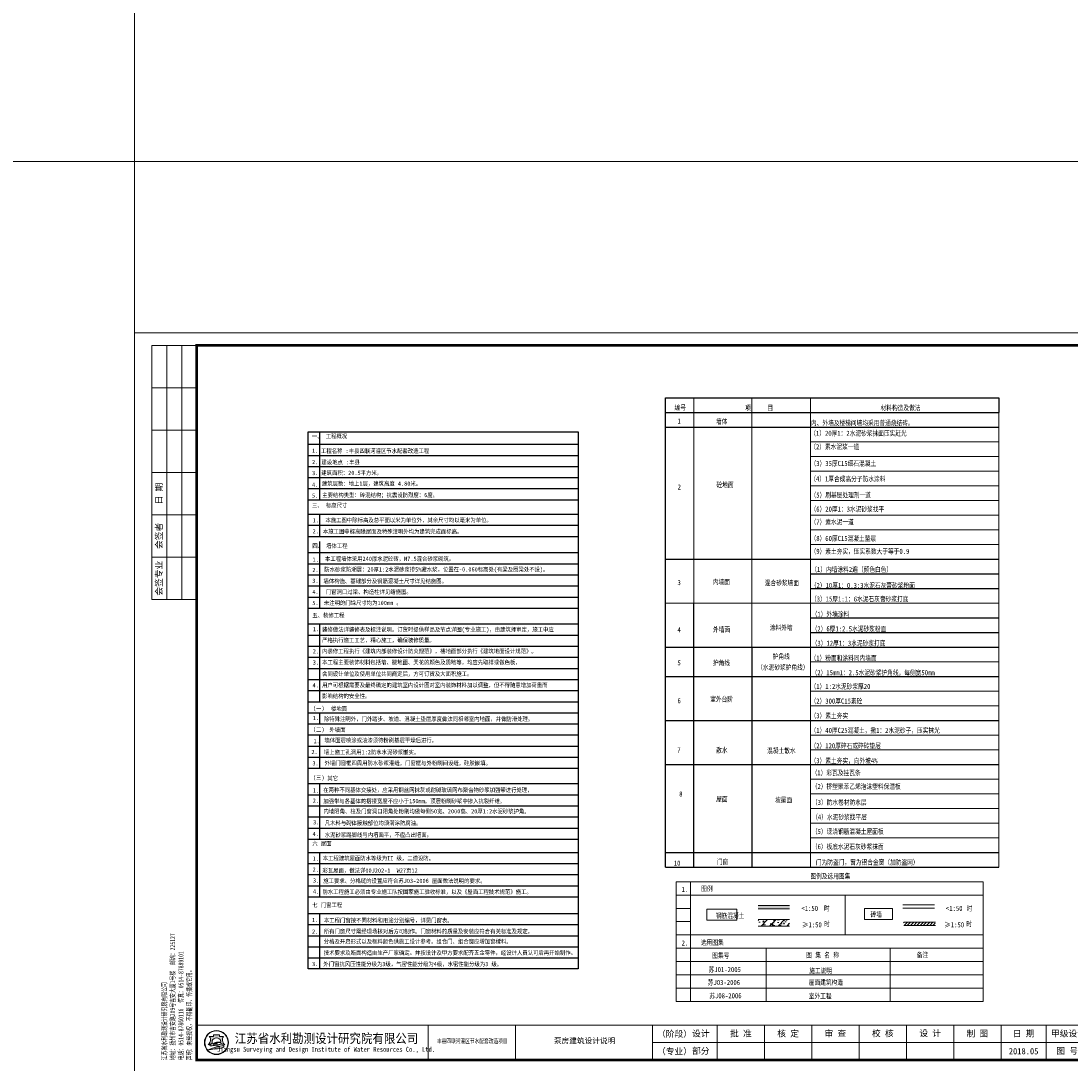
# Model space of a CAD drawing. Extents: x -27255 to 1448651, y 31034 to 8081248.
# Tile 354 of 580: x 582977 to 583441, y 3866860 to 3867321. Entities that reach past the tile are written whole.
import ezdxf
from ezdxf.enums import TextEntityAlignment as Align

# ---------------------------------------------------------------- set-up
doc = ezdxf.new("R2010")
doc.units = 0
doc.layers.get('0').update_dxf_attribs({"linetype": 'CONTINUOUS'})
for name, color, linetype, lineweight in [('0.13文字', 3, 'CONTINUOUS', 13), ('图框', 7, 'CONTINUOUS', 20), ('０．２５ｂ', 7, 'CONTINUOUS', 9)]:
    doc.layers.add(name, color=color, linetype=linetype, lineweight=lineweight)
for name, color, linetype in [('PUB_TEXT', 7, 'CONTINUOUS'), ('QC', 11, 'CONTINUOUS'), ('TEXT', 7, 'CONTINUOUS'), ('WALL', 9, 'CONTINUOUS'), ('粉刷', 4, 'CONTINUOUS')]:
    doc.layers.add(name, color=color, linetype=linetype)
doc.styles.add('-仿宋_GB2312', font='FangSong_GB2312.ttf')
doc.styles.add('LYJFS', font='times.ttf', dxfattribs={"width": 0.7})
doc.styles.add('仿宋', font='FangSong_GB2312.ttf', dxfattribs={"width": 0.7})
doc.styles.add('宋体', font='FangSong_GB2312.ttf')

# ---------------------------------------------------------------- blocks, each defined once
blk = doc.blocks.new('*X468')
at = {"color": 0}
for p, q in [((123392.2261551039, 31114.79121025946), (123421.5919898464, 31144.15704500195)), ((123418.8839777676, 30964.67233762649), (123598.368685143, 31144.15704500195)), ((123595.6606730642, 30964.67233762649), (123775.1453804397, 31144.15704500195)), ((123772.4373683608, 30964.67233762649), (123951.9220757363, 31144.15704500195)), ((123949.2140636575, 30964.67233762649), (124128.6987710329, 31144.15704500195)), ((124125.9907589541, 30964.67233762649), (124305.4754663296, 31144.15704500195)), ((124302.7674542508, 30964.67233762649), (124482.2521616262, 31144.15704500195)), ((124479.5441495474, 30964.67233762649), (124659.0288569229, 31144.15704500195)), ((124656.320844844, 30964.67233762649), (124835.8055522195, 31144.15704500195)), ((124833.0975401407, 30964.67233762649), (125012.5822475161, 31144.15704500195)), ((125009.8742354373, 30964.67233762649), (125136.6731649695, 31091.47126715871))]:
    blk.add_line(p, q, dxfattribs=at)
blk = doc.blocks.new('d4trtg')
h = blk.add_hatch(color=152)
h.dxf.hatch_style = 1
h.paths.add_polyline_path([(654246.3193193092, 3899725.409078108, 1), (654149.4769673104, 3899725.409078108, 1)])
h.paths.add_polyline_path([(654244.689577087, 3899725.409078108, 1), (654151.1067095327, 3899725.409078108, 1)], flags=16)
h = blk.add_hatch(color=152)
h.dxf.hatch_style = 1
edge = h.paths.add_edge_path()
edge.add_arc((654216.7300615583, 3899701.144012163), 14.62686968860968, 43.31770961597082, 70.37003522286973)
edge.add_arc((654202.9245894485, 3899662.43781051), 55.72140833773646, 70.37003522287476, 84.52854590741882)
edge.add_arc((654197.052297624, 3899601.131590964), 117.3082280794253, 84.5285459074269, 95.17746754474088)
edge.add_arc((654198.4691254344, 3899704.113250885), 18.32576248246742, 111.7965680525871, 130.9174013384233, ccw=False)
edge.add_arc((654217.4394684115, 3899656.675769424), 69.41576698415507, 98.84274785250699, 111.79656805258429, ccw=False)
edge.add_arc((654228.1102754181, 3899588.085080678), 138.8315339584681, 95.21036804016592, 98.84274785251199, ccw=False)
edge.add_ellipse((654197.8981433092, 3899728.334977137), major_axis=(-17.7501498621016, 0), ratio=0.8776980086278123, start_angle=172.6538623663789, end_angle=176.9129867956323)
edge.add_arc((654213.8325542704, 3899624.955280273), 102.5563365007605, 88.99992913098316, 98.52267106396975)
edge.add_arc((654209.8965974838, 3899651.220285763), 75.99805588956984, 98.5226710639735, 116.8491039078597)
edge.add_arc((654181.1331357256, 3899708.041207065), 12.31168505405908, 116.8491039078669, 139.2900683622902)
edge.add_arc((654173.2830714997, 3899714.795695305), 1.955690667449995, 139.2900683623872, 263.050638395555)
edge.add_arc((654175.1158058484, 3899729.831970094), 17.10324739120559, 263.0506383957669, 272.136251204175)
edge.add_arc((654186.8001782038, 3899416.594006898), 296.3525647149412, 88.46268833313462, 92.13625120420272, ccw=False)
edge.add_arc((654193.3818121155, 3899661.833379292), 51.02489061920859, 68.07113774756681, 88.46268833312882, ccw=False)
edge.add_arc((654234.506227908, 3899496.08092722), 214.2253735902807, 95.91294384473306, 98.79521578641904)
edge.add_arc((654220.8241236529, 3899584.51078353), 124.7433113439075, 98.79521578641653, 117.8496747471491)
edge.add_arc((654806.2087627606, 3897318.850026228), 2461.597634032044, 104.7703900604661, 105.15790668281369, ccw=False)
edge.add_line((654178.6340996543, 3899699.104834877), (654170.5934602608, 3899695.844113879))
edge.add_arc((654384.3496151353, 3898723.49134639), 995.5709910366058, 100.90627282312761, 102.39834375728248, ccw=False)
edge.add_line((654195.9846486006, 3899701.080338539), (654189.8745459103, 3899699.193213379))
edge.add_arc((654166.7652083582, 3899985.305806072), 287.044347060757, 274.6177604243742, 279.6944367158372)
edge.add_arc((654207.3949546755, 3899747.472955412), 45.76599921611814, 279.694436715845, 287.6119267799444)
edge.add_arc((654216.243616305, 3899719.598572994), 16.52082853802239, 287.6119267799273, 311.5140981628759)
edge.add_arc((654225.3686800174, 3899709.289677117), 2.753471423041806, 311.5140981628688, 403.3177096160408)
edge = h.paths.add_edge_path()
edge.add_arc((654242.1391779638, 3899736.786777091), 20.67819482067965, 138.9741968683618, 204.1180883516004, ccw=False)
edge.add_line((654226.5392573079, 3899750.359920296), (654209.5567490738, 3899750.359920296))
edge.add_line((654209.5567490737, 3899750.359920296), (654209.5567490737, 3899756.23053299))
edge.add_line((654209.5567490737, 3899756.23053299), (654186.2395375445, 3899756.23053299))
edge.add_line((654186.2395375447, 3899756.23053299), (654186.2395375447, 3899750.359920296))
edge.add_line((654186.2395375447, 3899750.359920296), (654169.2570293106, 3899750.359920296))
edge.add_arc((654153.6571086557, 3899736.786777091), 20.67819482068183, -24.118088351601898, 41.0258031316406, ccw=False)
edge.add_arc((654138.2813983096, 3899743.670490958), 37.52449961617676, 314.34412131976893, 335.8819116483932, ccw=False)
edge.add_arc((654157.8406418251, 3899747.198545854), 31.08765203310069, 282.3877277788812, 290.1465811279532)
edge.add_arc((654127.1774852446, 3899830.778947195), 120.1152469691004, 290.1465811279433, 296.6495194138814)
edge.add_ellipse((654197.8981433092, 3899728.334977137), major_axis=(-17.7501498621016, 0), ratio=0.8776980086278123, start_angle=176.9129867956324, end_angle=378.37473811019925, ccw=False)
edge.add_ellipse((654197.8981433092, 3899728.334977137), major_axis=(-17.7501498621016, 0), ratio=0.8776980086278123, start_angle=172.653862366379, end_angle=176.9129867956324, ccw=False)
edge.add_ellipse((654197.8981433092, 3899728.334977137), major_axis=(-17.7501498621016, 0), ratio=0.8776980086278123, start_angle=161.6252618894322, end_angle=172.653862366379, ccw=False)
edge.add_arc((654268.6188013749, 3899830.778947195), 120.1152469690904, 243.3504805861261, 249.853418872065)
edge.add_arc((654237.9556447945, 3899747.198545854), 31.08765203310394, 249.8534188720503, 257.61227222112)
edge.add_arc((654257.5148883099, 3899743.670490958), 37.52449961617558, 204.1180883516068, 225.6558786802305, ccw=False)
at = {"lineweight": 0}
for p, q in [((653868.4004973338, 3899605.327936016), (653868.4004973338, 3902577.336202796)), ((653868.4004973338, 3902577.336202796), (658071.2404705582, 3902577.336202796)), ((658071.2404705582, 3902577.336202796), (658071.2404705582, 3899605.327936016)), ((658021.2066613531, 3899725.409078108), (655949.806960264, 3899725.409078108)), ((658071.2404705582, 3899605.327936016), (653868.4004973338, 3899605.327936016))]:
    blk.add_line(p, q, dxfattribs=at)
for p, q in [((654118.5695433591, 3902527.302393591), (653938.4478302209, 3902527.302393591)), ((653938.4478302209, 3902527.302393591), (653938.4478302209, 3901506.612685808)), ((653998.488401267, 3902527.302393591), (653998.488401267, 3901506.612685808)), ((654058.528972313, 3902527.302393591), (654058.528972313, 3901506.612685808)), ((654118.5695433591, 3902357.187442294), (653938.4478302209, 3902357.187442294)), ((654118.5695433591, 3902187.072490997), (653938.4478302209, 3902187.072490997)), ((654118.5695433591, 3902016.9575397), (653938.4478302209, 3902016.9575397)), ((654118.5695433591, 3901846.842588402), (653938.4478302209, 3901846.842588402)), ((654118.5695433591, 3901676.727637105), (653938.4478302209, 3901676.727637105)), ((654118.5695433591, 3901506.612685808), (653938.4478302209, 3901506.612685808)), ((655049.1983945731, 3899795.456410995), (655049.1983945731, 3899655.361745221)), ((655399.4350590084, 3899795.456410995), (655399.4350590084, 3899655.361745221)), ((655949.806960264, 3899795.456410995), (655949.806960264, 3899655.361745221)), ((656209.9827681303, 3899795.456410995), (656209.9827681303, 3899655.361745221)), ((656400.1112431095, 3899795.456410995), (656400.1112431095, 3899655.361745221)), ((656590.2397180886, 3899795.456410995), (656590.2397180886, 3899655.361745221)), ((656780.3681930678, 3899795.456410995), (656780.3681930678, 3899655.361745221)), ((656970.496668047, 3899795.456410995), (656970.496668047, 3899655.361745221)), ((657160.6251430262, 3899795.456410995), (657160.6251430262, 3899655.361745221)), ((657350.7536180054, 3899795.456410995), (657350.7536180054, 3899655.361745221)), ((657530.8753311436, 3899795.456410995), (657530.8753311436, 3899655.361745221)), ((657700.9902824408, 3899725.409078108), (657700.9902824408, 3899655.361745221))]:
    blk.add_line(p, q)
at = {"lineweight": 0, "const_width": 10.0067618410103}
blk.add_lwpolyline([(654118.5695433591, 3902527.302393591), (658021.2066613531, 3902527.302393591), (658021.2066613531, 3899655.361745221), (654118.5695433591, 3899655.361745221)], close=True, dxfattribs=at)
at = {"lineweight": 0, "const_width": 4.002704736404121}
blk.add_lwpolyline([(658021.2066613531, 3899795.456410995), (654118.5695433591, 3899795.456410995)], dxfattribs=at)
at = {"color": 152}
for points in [[(654215.6225359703, 3899727.495994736, 0.04157472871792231), (654198.6336295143, 3899726.379117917, 0.08013502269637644), (654175.5726574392, 3899719.025681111, 0.09823132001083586), (654171.8006163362, 3899716.071255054, 0.599439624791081), (654173.0464484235, 3899712.85437217, 0.03966424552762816), (654175.7533461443, 3899712.7406093, -0.01603031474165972), (654194.7507043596, 3899712.839904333, -0.08921046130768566), (654212.4373190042, 3899709.166529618, 0.01257694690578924), (654201.7504573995, 3899707.787257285, 0.08333285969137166), (654162.549863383, 3899694.805861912, -0.001690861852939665), (654178.6340996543, 3899699.104834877), (654170.5934602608, 3899695.844113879, -0.006510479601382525), (654195.9846486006, 3899701.080338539), (654189.8745459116, 3899699.193213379, 0.02215480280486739), (654215.101659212, 3899702.360502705, 0.03456031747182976), (654221.242295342, 3899703.852113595, 0.1046726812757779), (654227.1936927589, 3899707.227897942, 0.4234638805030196), (654227.3719977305, 3899711.178677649, 0.1185893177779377), (654221.6438736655, 3899714.920795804, 0.06185687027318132), (654208.2376153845, 3899717.905342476, 0.04649815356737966), (654186.4662944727, 3899717.961197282, -0.08362449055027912), (654191.6645458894, 3899721.128869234, -0.05658197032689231), (654206.7686614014, 3899725.266458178, -0.01585057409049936), (654215.5025964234, 3899726.342960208)], [(654181.0529832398, 3899723.423913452, -0.02838203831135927), (654168.5479460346, 3899718.013005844, -0.03386732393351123), (654164.5097554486, 3899716.834668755, 0.09425397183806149), (654172.5302050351, 3899728.337281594, 0.2921547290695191), (654169.2570293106, 3899750.359920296), (654186.2395375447, 3899750.359920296), (654186.2395375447, 3899756.23053299), (654209.5567490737, 3899756.23053299), (654209.5567490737, 3899750.359920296), (654226.5392573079, 3899750.359920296, 0.29215472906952), (654223.2660815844, 3899728.337281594, 0.09425397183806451), (654231.2865311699, 3899716.834668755, -0.03386732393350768), (654227.2483405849, 3899718.013005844, -0.02838203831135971), (654214.7433033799, 3899723.423913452)]]:
    blk.add_lwpolyline(points, format="xyb", dxfattribs=at)
for radius in [48.42117599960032, 46.79143377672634]:
    blk.add_circle((654197.8981433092, 3899725.409078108), radius, dxfattribs=at)
blk.add_arc((654217.4394684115, 3899656.675769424), 69.41576698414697, 98.8427478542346, 111.796568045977, dxfattribs=at)
for start_param, end_param in [(2.820892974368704, 6.603884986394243), (3.013378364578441, 3.087714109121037)]:
    blk.add_ellipse((654197.8981433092, 3899728.334977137), major_axis=(-17.7501498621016, 0), ratio=0.8776980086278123, start_param=start_param, end_param=end_param, dxfattribs=at)
at = {"style": '宋体'}
for s, height, width, p in [('江苏省水利勘测设计研究院有限公司', 37.52535690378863, 0.9, (654640.1952124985, 3899742.929376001)), ('丰县四联河灌区节水配套改造项目', 18.01217131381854, 0.75, (655225.535190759, 3899732.299860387)), ('Jiangsu Surveying and Design Institute of Water Resources Co., Ltd.', 20.0135236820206, 0.8, (654638.4727689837, 3899695.522921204))]:
    blk.add_text(s, height=height, dxfattribs=dict(at, width=width)).set_placement(p, align=Align.MIDDLE)
at = {"style": 'LYJFS'}
for s, p in [('（阶段）', (656038.2059940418, 3899760.432744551)), ('（专业）', (656038.2059940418, 3899690.385411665))]:
    blk.add_text(s, height=25.01690460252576, dxfattribs=at).set_placement(p, align=Align.MIDDLE_CENTER)
at = {"style": '仿宋'}
blk.add_text('2018.05', height=25.01690460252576, dxfattribs=at).set_placement((657440.8144745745, 3899690.385411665), align=Align.MIDDLE)
at = {"rotation": 90}
for s, insert, char_height, attachment_point, style in [('日 期', (653968.468115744, 3901931.900064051), 25.01690460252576, 5, '宋体'), ('会签者', (653968.468115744, 3901761.785112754), 25.01690460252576, 5, '宋体'), ('会签专业', (653968.468115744, 3901591.670161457), 25.01690460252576, 5, '宋体'), ('江苏省水利勘测设计研究院有限公司\\P地址：扬州市吉安路209号吉安大厦1号楼  邮编：225127\\P电话：0514-87860116  传真：0514-87889101\\P声明：未经授权，不得翻印、传播或它用。', (654101.5093347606, 3899654.544439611), 20.0135236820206, 7, '仿宋')]:
    blk.add_mtext(s, dxfattribs=dict(at, insert=insert, char_height=char_height, attachment_point=attachment_point, style=style))
at = {"char_height": 25.01690460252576, "attachment_point": 5, "style": '宋体'}
for s, insert in [('设计', (656143.9596908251, 3899760.432744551)), ('批 准', (656305.0470056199, 3899760.432744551)), ('核 定', (656494.550057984, 3899760.154778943)), ('审 查', (656684.609041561, 3899760.165426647)), ('校 核', (656875.0849735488, 3899760.865852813)), ('设 计', (657065.2829399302, 3899761.366681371)), ('制 图', (657254.8554836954, 3899760.211836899)), ('日 期', (657440.8144745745, 3899760.432744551)), ('甲级设计证书编号A132012666', (657776.0409962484, 3899760.432744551)), ('部分', (656143.9596908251, 3899690.385411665)), ('图 号', (657615.9328067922, 3899690.385411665))]:
    blk.add_mtext(s, dxfattribs=dict(at, insert=insert))

msp = doc.modelspace()

# ---------------------------------------------------------------- hatches: boundary and pattern name
at = {"lineweight": 13}
h = msp.add_hatch(dxfattribs=at)
h.set_pattern_fill('AR-CONC', scale=0.02525330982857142, style=0)
h.set_pattern_definition([(49.99999999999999, (582753.4493810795, 3866695.701863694), (4.60076589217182, -0.4025146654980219), [0.4810755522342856, -5.291831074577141]), (355, (582753.4493810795, 3866695.701863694), (-0.8899980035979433, 4.824812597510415), [0.3848604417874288, -4.233464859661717]), (100.4509999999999, (582753.8327768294, 3866695.668320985), (3.710784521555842, 4.422275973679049), [0.4088510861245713, -4.497361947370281]), (46.1842, (582753.4493810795, 3866696.984731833), (6.84564300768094, -1.061707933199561), [0.7216133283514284, -7.937746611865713]), (96.63559999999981, (582754.0198508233, 3866696.896256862), (5.995242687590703, 6.248314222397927), [0.6132766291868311, -6.746042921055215]), (351.1840000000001, (582753.4493810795, 3866696.984731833), (5.995252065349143, 6.248303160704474), [0.5772906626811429, -6.350197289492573]), (21, (582754.090815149, 3866696.664014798), (3.828777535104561, -2.582542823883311), [0.4810755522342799, -5.291831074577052]), (326.0000000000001, (582754.090815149, 3866696.664014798), (1.560705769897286, 4.651355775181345), [0.3848604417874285, -4.233464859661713]), (71.4514, (582754.4098780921, 3866696.448803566), (5.389472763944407, 2.068823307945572), [0.4088510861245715, -4.497361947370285]), (37.49999999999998, (582753.4493810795, 3866695.701863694), (0.07799745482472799, 2.135294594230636), [0, -4.182150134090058, 0, -4.297608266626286, 0, -4.249500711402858]), (7.499999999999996, (582753.4493810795, 3866695.701863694), (1.68741764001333, 2.529891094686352), [0, -2.450278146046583, 0, -4.085935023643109, 0, -1.619621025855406]), (327.5, (582752.0189831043, 3866695.701863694), (3.424111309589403, -0.1446697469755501), [0, -1.603585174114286, 0, -5.003185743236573, 0, -6.638842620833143]), (317.5, (582751.3775490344, 3866695.701863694), (3.740752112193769, 0.6421030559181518), [0, -2.084660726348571, 0, -3.322628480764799, 0, -4.714540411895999])])
h.paths.add_polyline_path([(583316.4421792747, 3866923.862071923), (583302.486169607, 3866923.862071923), (583302.486169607, 3866920.990227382), (583316.4421792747, 3866920.990227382)])
h = msp.add_hatch(dxfattribs=at)
h.set_pattern_fill('ANSI31', scale=0.8417769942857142, style=0)
h.set_pattern_definition([(45, (582753.4493810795, 3866695.701863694), (-1.889843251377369, 1.889843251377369), [])])
h.paths.add_polyline_path([(583316.4421792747, 3866923.862071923), (583302.486169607, 3866923.862071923), (583302.486169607, 3866920.990227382), (583316.4421792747, 3866920.990227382)])
at = {"layer": 'WALL', "linetype": 'ByBlock', "lineweight": 13}
msp.add_hatch(color=7, dxfattribs=at).paths.add_polyline_path([(583316.4421792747, 3866930.057768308), (583302.486169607, 3866930.057768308), (583302.486169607, 3866928.621846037), (583316.4421792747, 3866928.621846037)])

# ---------------------------------------------------------------- linework, layer by layer
at = {"color": 7, "lineweight": 13}
for p, q in [((583266.2314164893, 3866940.646641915), (583401.9679568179, 3866940.646641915)), ((583266.2314164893, 3866940.646641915), (583401.9679568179, 3866940.646641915)), ((583266.2314164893, 3866934.754202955), (583401.9679568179, 3866934.754202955)), ((583340.9743898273, 3866934.740555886), (583340.9743898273, 3866917.076886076)), ((583266.2314164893, 3866928.861763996), (583272.6762695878, 3866928.861763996)), ((583266.2314164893, 3866922.969325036), (583272.6762695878, 3866922.969325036)), ((583266.2314164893, 3866917.076886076), (583401.9679568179, 3866917.076886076)), ((583266.2314164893, 3866911.184447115), (583401.9679568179, 3866911.184447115)), ((583266.2314164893, 3866905.292008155), (583401.9679568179, 3866905.292008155)), ((583266.2314164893, 3866899.399569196), (583401.9679568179, 3866899.399569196)), ((583266.2314164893, 3866893.507130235), (583401.9679568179, 3866893.507130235)), ((583266.2314164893, 3866893.507130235), (583401.9679568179, 3866893.507130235)), ((583266.2314164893, 3866887.614691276), (583401.9679568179, 3866887.614691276)), ((583266.2314164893, 3866887.614691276), (583401.9679568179, 3866887.614691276))]:
    msp.add_line(p, q, dxfattribs=at)
at = {"layer": '0.13文字', "lineweight": 13}
msp.add_line((583026.8697264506, 3871338.129037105), (583026.8697264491, 3855111.179997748), dxfattribs=at)
at = {"layer": '0.13文字', "linetype": 'Continuous', "lineweight": 13}
msp.add_line((582175.0028460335, 3867259.084387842), (587865.8902514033, 3867259.084387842), dxfattribs=at)
at = {"layer": 'PUB_TEXT', "color": 7}
for p, q in [((583261.5912774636, 3866992.472313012), (583261.5912774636, 3867154.514384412)), ((583261.5912774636, 3867154.514384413), (583408.8840026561, 3867154.514384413)), ((583408.8840026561, 3867154.514384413), (583408.8840026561, 3867148.032701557)), ((583261.5912774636, 3867148.032701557), (583408.8840026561, 3867148.032701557)), ((583261.5912774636, 3867141.551018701), (583408.870056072, 3867141.551018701)), ((583261.5912774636, 3867083.215872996), (583408.870056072, 3867083.215872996)), ((583261.5912774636, 3867083.215872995), (583408.870056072, 3867083.215872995)), ((583261.5912774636, 3867083.215872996), (583408.870056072, 3867083.215872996)), ((583325.67152644, 3867076.734190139), (583408.870056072, 3867076.734190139)), ((583325.67152644, 3867070.252507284), (583408.870056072, 3867070.252507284)), ((583274.043918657, 3867044.32577586), (583274.0439186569, 3867063.770824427)), ((583325.6746641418, 3867057.289141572), (583408.870056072, 3867057.289141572)), ((583325.6746641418, 3867050.807458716), (583408.870056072, 3867050.807458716)), ((583325.6746641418, 3867050.807458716), (583408.870056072, 3867050.807458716)), ((583261.5912774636, 3867044.325775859), (583408.870056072, 3867044.325775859)), ((583261.5912774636, 3866992.472313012), (583261.5912774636, 3867044.325775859)), ((583261.5912774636, 3867044.325775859), (583408.870056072, 3867044.325775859)), ((583261.5912774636, 3867044.325775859), (583408.8700560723, 3867044.32577586)), ((583261.5912774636, 3867044.325775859), (583408.870056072, 3867044.325775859)), ((583261.5912774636, 3867044.325775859), (583408.870056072, 3867044.325775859)), ((583274.0439186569, 3867011.917361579), (583274.043918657, 3867044.32577586)), ((583299.747932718, 3867044.32577586), (583299.7479327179, 3867011.917361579)), ((583261.5912774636, 3867031.362410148), (583408.8700560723, 3867031.362410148)), ((583299.7479327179, 3867031.362410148), (583408.8700560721, 3867031.362410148)), ((583261.5912774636, 3867011.917361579), (583408.8700560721, 3867011.91736158)), ((583261.5912774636, 3867011.917361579), (583408.8700560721, 3867011.91736158)), ((583261.5912774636, 3867011.917361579), (583408.8700560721, 3867011.91736158)), ((583274.0439186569, 3866947.100533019), (583274.0439186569, 3867011.917361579)), ((583299.7479327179, 3867011.917361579), (583299.7479327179, 3866947.100533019)), ((583261.5912774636, 3866989.376503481), (583261.5912774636, 3866992.472313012)), ((583261.5912774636, 3866992.472313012), (583408.8700560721, 3866992.472313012)), ((583261.5912774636, 3866947.100533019), (583261.5912774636, 3866992.472313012)), ((583261.5912774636, 3866992.472313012), (583408.8700560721, 3866992.472313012)), ((583261.5912774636, 3866992.472313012), (583408.8700560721, 3866992.472313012)), ((583261.5912774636, 3866953.582215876), (583408.870056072, 3866953.582215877)), ((583261.5912774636, 3866953.582215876), (583408.870056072, 3866953.582215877)), ((583261.5912774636, 3866953.582215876), (583408.870056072, 3866953.582215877)), ((583261.5912774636, 3866953.582215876), (583408.870056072, 3866953.582215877)), ((583261.5912774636, 3866953.582215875), (583408.870056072, 3866953.582215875)), ((583279.2942976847, 3866953.582215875), (583408.870056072, 3866953.582215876)), ((583279.2942976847, 3866953.582215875), (583408.870056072, 3866953.582215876)), ((583279.2942976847, 3866953.582215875), (583408.870056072, 3866953.582215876)), ((583279.2942976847, 3866953.582215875), (583408.870056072, 3866953.582215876)), ((583261.5912774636, 3866947.100533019), (583408.870056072, 3866947.100533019))]:
    msp.add_line(p, q, dxfattribs=at)
at = {"layer": 'PUB_TEXT', "color": 7, "linetype": 'ByBlock', "lineweight": 13}
for p, q in [((583266.2314164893, 3866887.614691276), (583266.2314164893, 3866940.646641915)), ((583266.2314164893, 3866940.646641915), (583401.9679568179, 3866940.646641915)), ((583401.9679568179, 3866940.646641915), (583401.9679568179, 3866887.614691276))]:
    msp.add_line(p, q, dxfattribs=at)
at = {"layer": 'QC', "color": 7, "lineweight": 13}
for p, q in [((583302.486169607, 3866930.057768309), (583316.4421792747, 3866930.057768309)), ((583316.4421792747, 3866928.621846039), (583302.486169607, 3866928.621846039)), ((583366.5291730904, 3866930.428977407), (583380.485182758, 3866930.428977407)), ((583380.485182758, 3866928.993055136), (583366.5291730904, 3866928.993055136)), ((583302.486169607, 3866923.862071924), (583316.4421792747, 3866923.862071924)), ((583366.9422439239, 3866922.698277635), (583380.8982535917, 3866922.698277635)), ((583316.4421792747, 3866920.990227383), (583302.486169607, 3866920.990227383)), ((583380.8982535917, 3866921.262355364), (583366.9422439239, 3866921.262355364))]:
    msp.add_line(p, q, dxfattribs=at)
for points in [[(583279.8765348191, 3866928.461772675), (583293.0964048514, 3866928.461772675), (583293.0964048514, 3866923.605500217), (583279.8765348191, 3866923.605500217)], [(583349.5199277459, 3866928.746204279), (583361.9298935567, 3866928.746204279), (583361.9298935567, 3866923.889931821), (583349.5199277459, 3866923.889931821)]]:
    msp.add_lwpolyline(points, close=True, dxfattribs=at)
at = {"layer": 'TEXT', "color": 7, "linetype": 'ByBlock'}
for p, q in [((583103.676218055, 3867139.542440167), (583222.9514937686, 3867139.542440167)), ((583103.676218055, 3867139.542440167), (583222.9514937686, 3867139.542440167)), ((583103.6762180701, 3867010.404686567), (583103.6762180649, 3867139.542440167)), ((583108.5865838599, 3867139.542440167), (583108.5865838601, 3867109.487212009)), ((583222.9514937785, 3867139.542440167), (583222.951493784, 3867010.404686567)), ((583103.676218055, 3867134.039041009), (583222.9514937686, 3867134.039041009)), ((583103.676218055, 3867129.128675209), (583222.9514937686, 3867129.128675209)), ((583103.67621806, 3867129.128675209), (583222.9514937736, 3867129.128675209)), ((583103.67621806, 3867124.218309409), (583222.9514937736, 3867124.218309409)), ((583103.67621806, 3867119.307943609), (583222.9514937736, 3867119.307943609)), ((583103.67621806, 3867114.397577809), (583222.9514937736, 3867114.397577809)), ((583103.67621806, 3867109.487212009), (583222.9514937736, 3867109.487212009)), ((583103.6762180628, 3867109.487212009), (583222.9514937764, 3867109.487212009)), ((583103.6762180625, 3867103.13219112), (583222.9514937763, 3867103.13219112)), ((583108.5865838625, 3867103.110714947), (583108.5865838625, 3867093.289983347)), ((583103.6762180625, 3867098.22182532), (583222.9514937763, 3867098.22182532)), ((583103.6762180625, 3867093.31145952), (583222.9514937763, 3867093.31145952)), ((583103.6762180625, 3867093.31145952), (583222.9514937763, 3867093.31145952)), ((583108.5865838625, 3867091.039777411), (583108.5865838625, 3867061.577582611)), ((583103.6762180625, 3867086.129411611), (583222.9514937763, 3867086.129411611)), ((583103.6762180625, 3867081.219045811), (583222.9514937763, 3867081.219045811)), ((583103.6762180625, 3867076.308680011), (583222.9514937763, 3867076.308680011)), ((583103.6762180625, 3867071.398314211), (583222.9514937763, 3867071.398314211)), ((583103.6762180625, 3867066.487948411), (583222.9514937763, 3867066.487948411)), ((583103.6762180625, 3867061.577582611), (583222.9514937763, 3867061.577582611)), ((583103.6762180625, 3867061.577582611), (583222.9514937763, 3867061.577582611)), ((583103.6762180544, 3867054.564804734), (583222.951493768, 3867054.564804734)), ((583108.5865838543, 3867054.606499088), (583108.5865838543, 3867020.225418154)), ((583103.6762180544, 3867049.654438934), (583222.951493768, 3867049.654438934)), ((583103.6762180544, 3867044.744073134), (583222.951493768, 3867044.744073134)), ((583103.6762180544, 3867039.833707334), (583222.951493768, 3867039.833707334)), ((583103.6762180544, 3867034.923341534), (583222.951493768, 3867034.923341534)), ((583103.6762180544, 3867030.012975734), (583222.951493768, 3867030.012975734)), ((583103.6762180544, 3867025.102609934), (583222.951493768, 3867025.102609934)), ((583103.676218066, 3867020.225418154), (583222.9514937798, 3867020.225418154)), ((583103.6762180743, 3867015.315052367), (583222.9514937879, 3867015.315052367)), ((583108.5865838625, 3867015.315052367), (583108.5865838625, 3867010.404686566)), ((583103.6762154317, 3866902.108592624), (583103.6762180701, 3867010.404686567)), ((583103.6762180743, 3867010.404686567), (583222.9514937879, 3867010.404686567)), ((583103.6762180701, 3867010.404686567), (583222.9514937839, 3867010.404686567)), ((583222.951493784, 3867010.404686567), (583222.9514864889, 3866902.108592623)), ((583103.6762177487, 3867005.494320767), (583222.9514934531, 3867005.494320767)), ((583103.6762177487, 3867005.494320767), (583222.9514934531, 3867005.494320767)), ((583108.5865835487, 3867005.494320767), (583108.5865835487, 3866990.763223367)), ((583103.6762177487, 3867000.583954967), (583222.9514931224, 3867000.583954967)), ((583103.6762177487, 3866995.673589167), (583222.9514927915, 3866995.673589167)), ((583103.6762177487, 3866990.763223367), (583222.9514924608, 3866990.763223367)), ((583103.6762177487, 3866990.763223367), (583222.9514924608, 3866990.763223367)), ((583103.6762174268, 3866984.001001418), (583222.9514920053, 3866984.001001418)), ((583108.5865832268, 3866984.001001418), (583108.5865832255, 3866959.449172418)), ((583103.6762174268, 3866979.090635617), (583222.9514916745, 3866979.090635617)), ((583103.6762174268, 3866974.180269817), (583222.9514913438, 3866974.180269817)), ((583103.6762174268, 3866969.269904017), (583222.9514910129, 3866969.269904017)), ((583103.6762174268, 3866964.359538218), (583222.9514906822, 3866964.359538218)), ((583103.6762174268, 3866959.449172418), (583222.9514903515, 3866959.449172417)), ((583103.6762166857, 3866953.583844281), (583222.9514899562, 3866953.58384428)), ((583108.5865824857, 3866953.583844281), (583108.5865823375, 3866933.942381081)), ((583103.6762166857, 3866948.673478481), (583222.9514896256, 3866948.673478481)), ((583103.6762170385, 3866943.763112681), (583222.9514892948, 3866943.763112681)), ((583103.6762166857, 3866943.763112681), (583222.9514892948, 3866943.763112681)), ((583103.6762170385, 3866938.852746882), (583222.951488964, 3866938.852746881)), ((583103.6762170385, 3866933.942381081), (583222.9514886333, 3866933.942381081)), ((583103.6762102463, 3866902.108592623), (583103.6762107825, 3866924.121649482)), ((583103.6762121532, 3866926.595909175), (583222.9514881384, 3866926.595909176)), ((583108.5865788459, 3866926.595909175), (583108.5865752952, 3866902.044080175)), ((583103.6762089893, 3866921.685543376), (583222.9514878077, 3866921.685543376)), ((583103.6762089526, 3866916.775177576), (583222.9514874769, 3866916.775177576)), ((583103.6762089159, 3866911.864811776), (583222.9514871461, 3866911.864811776)), ((583103.6762088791, 3866906.954445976), (583222.9514868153, 3866906.954445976)), ((583222.9514864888, 3866902.108592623), (583103.6762090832, 3866902.108592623))]:
    msp.add_line(p, q, dxfattribs=at)
at = {"layer": '粉刷', "color": 7, "linetype": 'ByBlock', "lineweight": 13}
msp.add_line((583272.6762695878, 3866940.632994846), (583272.6762695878, 3866887.614691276), dxfattribs=at)
at = {"layer": '０．２５ｂ', "color": 7}
for p, q in [((583274.0439186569, 3867063.770824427), (583274.0439186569, 3867154.514384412)), ((583299.7479327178, 3867154.514384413), (583299.747932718, 3867044.32577586)), ((583325.6746641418, 3867154.514384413), (583325.674664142, 3867044.32577586)), ((583408.8700560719, 3867154.514384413), (583408.8700560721, 3866947.100533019)), ((583325.6746641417, 3867135.069335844), (583408.8700560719, 3867135.069335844)), ((583325.6746641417, 3867128.587652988), (583408.8700560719, 3867128.587652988)), ((583325.6746641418, 3867122.105970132), (583408.870056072, 3867122.105970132)), ((583325.6746641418, 3867115.624287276), (583408.870056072, 3867115.624287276)), ((583325.6746641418, 3867109.14260442), (583408.870056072, 3867109.14260442)), ((583325.6746641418, 3867102.660921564), (583408.870056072, 3867102.660921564)), ((583325.6746641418, 3867096.179238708), (583408.870056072, 3867096.179238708)), ((583325.6746641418, 3867089.697555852), (583408.870056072, 3867089.697555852)), ((583325.6746641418, 3867083.215872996), (583408.870056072, 3867083.215872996)), ((583261.5912774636, 3867063.770824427), (583408.870056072, 3867063.770824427)), ((583274.0439186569, 3867011.91736158), (583274.0439186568, 3867044.325775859)), ((583299.7479327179, 3867044.325775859), (583299.7479327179, 3867011.91736158)), ((583325.674664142, 3867044.32577586), (583325.6746641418, 3867011.917361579)), ((583325.6746641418, 3867044.325775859), (583325.6746641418, 3867011.91736158)), ((583408.8700560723, 3867044.32577586), (583408.870056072, 3866947.100533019)), ((583325.6746641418, 3867037.844093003), (583408.8700560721, 3867037.844093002)), ((583325.6746641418, 3867024.880727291), (583408.870056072, 3867024.880727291)), ((583325.6746641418, 3867018.399044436), (583408.870056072, 3867018.399044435)), ((583325.6746641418, 3867011.917361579), (583325.6746641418, 3866947.100533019)), ((583325.6746641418, 3867005.435678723), (583408.870056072, 3867005.435678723)), ((583325.6746641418, 3867005.435678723), (583408.870056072, 3867005.435678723)), ((583325.6746641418, 3866998.953995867), (583408.870056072, 3866998.953995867)), ((583325.6746641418, 3866998.953995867), (583408.870056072, 3866998.953995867)), ((583325.6746641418, 3866992.472313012), (583408.870056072, 3866992.472313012)), ((583325.6746641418, 3866992.472313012), (583408.870056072, 3866992.472313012)), ((583325.6746641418, 3866985.990630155), (583408.870056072, 3866985.990630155)), ((583325.6746641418, 3866985.990630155), (583408.870056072, 3866985.990630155)), ((583325.6746641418, 3866979.508947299), (583408.870056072, 3866979.508947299)), ((583325.6746641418, 3866979.508947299), (583408.870056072, 3866979.508947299)), ((583325.6746641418, 3866979.508947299), (583408.870056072, 3866979.508947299)), ((583325.6746641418, 3866979.508947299), (583408.870056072, 3866979.508947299)), ((583325.6746641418, 3866973.027264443), (583408.870056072, 3866973.027264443)), ((583325.6746641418, 3866973.027264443), (583408.870056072, 3866973.027264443)), ((583325.6746641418, 3866973.027264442), (583408.870056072, 3866973.027264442)), ((583325.6746641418, 3866973.027264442), (583408.870056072, 3866973.027264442)), ((583325.6746641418, 3866966.545581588), (583408.870056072, 3866966.545581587)), ((583325.6746641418, 3866966.545581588), (583408.870056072, 3866966.545581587)), ((583325.6746641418, 3866966.545581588), (583408.870056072, 3866966.545581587)), ((583325.6746641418, 3866966.545581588), (583408.870056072, 3866966.545581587)), ((583325.6746641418, 3866960.063898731), (583408.8700560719, 3866960.063898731)), ((583325.6746641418, 3866953.582215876), (583408.8700560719, 3866953.582215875)), ((583325.6746641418, 3866953.582215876), (583408.8700560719, 3866953.582215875)), ((583325.6746641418, 3866953.582215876), (583408.8700560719, 3866953.582215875)), ((583325.6746641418, 3866953.582215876), (583408.8700560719, 3866953.582215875)), ((583325.6746641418, 3866947.100533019), (583408.8700560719, 3866947.100533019)), ((583306.0517841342, 3866911.170800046), (583306.0517841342, 3866887.614691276)), ((583360.793863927, 3866911.170800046), (583360.793863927, 3866887.614691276))]:
    msp.add_line(p, q, dxfattribs=at)

# ---------------------------------------------------------------- block references
at = {"layer": 'QC', "color": 7, "lineweight": 13, "xscale": 0.008000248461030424, "yscale": 0.008000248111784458, "zscale": 0.008000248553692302}
msp.add_blockref('*X468', (582379.6470358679, 3866673.537280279), dxfattribs=at)
at = {"layer": '图框', "xscale": 0.1099999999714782, "yscale": 0.1100000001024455, "zscale": 0.11}
msp.add_blockref('d4trtg', (511101.3456913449, 3437899.726834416), dxfattribs=at)

# ---------------------------------------------------------------- texts
at = {"layer": '0.13文字', "linetype": 'Continuous', "lineweight": 13, "insert": (583192.3355606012, 3866871.515458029), "char_height": 2.42, "width": 73.32720172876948, "attachment_point": 1, "style": 'LYJFS'}
msp.add_mtext('{\\fFangSong_GB2312|b0|i0|c134|p49;\\W1;           泵房建筑设计说明}', dxfattribs=at)
at = {"layer": 'TEXT', "color": 7, "linetype": 'ByBlock', "style": '-仿宋_GB2312', "width": 0.9}
for s, p in [('一、 工程概况', (583105.2979206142, 3867136.663278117)), ('1.', (583105.3523366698, 3867130.247263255)), ('2.', (583105.3523366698, 3867125.230325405)), ('建设地点 :丰县', (583109.5170212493, 3867125.164517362)), ('3.', (583105.3523366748, 3867120.390461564)), ('建筑面积：20.5平方米。 ', (583109.4717928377, 3867120.455557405)), ('4.', (583105.3523366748, 3867115.156847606)), ('建筑层数：地上1层，建筑高度 4.80米。', (583109.7035571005, 3867115.707296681)), ('5.', (583105.3523366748, 3867110.424170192)), ('主要结构类型：砖混结构；抗震设防烈度：6度。', (583109.8546410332, 3867110.633188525)), ('三、 标高尺寸', (583105.3496148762, 3867106.110688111)), ('1.', (583105.6140218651, 3867099.514128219)), ('    本施工图中除标高及总平面以米为单位外，其余尺寸均以毫米为单位。', (583105.76824909, 3867099.543314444)), ('2.', (583105.6140218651, 3867094.603762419)), ('本施工图中标高除屋面及特殊注明外均为建筑完成面标高。', (583110.1393140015, 3867094.503163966)), ('四、 墙体工程', (583105.4751445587, 3867088.174846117)), ('    本工程墙体采用240厚水泥砼砖，M7.5混合砂浆砌筑。', (583105.5503474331, 3867082.457746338)), ('1.', (583105.5810217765, 3867082.098853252)), ('防水砂浆防潮层：20厚1:2水泥砂浆掺5%避水浆，位置在-0.060标高处(有梁及圈梁处不设)。', (583110.8209256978, 3867077.758494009)), ('2.', (583105.4931946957, 3867077.530896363)), ('3.', (583105.4931946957, 3867072.742379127)), ('墙体构造、基础部分及钢筋混凝土尺寸详见结施图。', (583110.4174232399, 3867072.58553733)), ('4.', (583105.4931946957, 3867067.832013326)), ('    门窗洞口过梁、构造柱详见结施图。', (583105.9398261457, 3867067.847410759)), ('5.', (583105.4931946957, 3867062.921647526)), ('未注明的门垛尺寸均为100mm 。', (583110.5670266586, 3867062.967964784)), ('五、装修工程', (583105.4751445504, 3867057.469980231)), ('1.', (583105.6908852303, 3867051.395575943)), ('装修做法详装修表及标注说明。订货时提供样品及节点详图(专业施工)，由建筑师审定，施工中应', (583109.8088691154, 3867051.183009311)), ('严格执行施工工艺，精心施工，确保装修质量。', (583109.8088691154, 3867046.476500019)), ('2.', (583105.6908852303, 3867041.554696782)), ('内装修工程执行《建筑内部装修设计防火规范》，楼地面部分执行《建筑地面设计规范》。', (583109.8088691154, 3867041.627369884)), ('3.', (583105.6908852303, 3867036.64149087)), ('本工程主要装饰材料包括墙、楼地面、天花的颜色及质地等，均应先取样或做色板，', (583109.8088691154, 3867036.714163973)), ('会同设计单位及使用单位共同商定后，方可订货及大面积施工。', (583109.8088691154, 3867031.599071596)), ('用户可根据需要及最终确定的建筑室内设计图对室内装饰材料加以调整，但不得随意增加荷重而', (583109.8088691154, 3867026.618587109)), ('4.', (583105.59127253, 3867026.545914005)), ('影响结构的安全性。', (583109.8088691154, 3867021.772710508)), ('（', (583104.5531677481, 3867016.23022293)), ('一', (583107.0951982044, 3867016.27090016)), ('）', (583109.7481644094, 3867016.151629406)), ('楼地面', (583113.7144004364, 3867016.202191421)), ('1.', (583105.6908852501, 3867012.092768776)), ('除特殊注明外，门外踏步、坡道、混凝土垫层厚度做法同相邻室内地面，并做防滑处理。', (583110.6177001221, 3867011.646400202)), ('（', (583104.5531674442, 3867006.907952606)), ('二', (583107.0951979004, 3867006.948629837)), ('）', (583109.7481641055, 3867006.829359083)), ('外墙面', (583113.0578074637, 3867006.879921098)), ('    1. ', (583100.4736790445, 3867001.849817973)), ('墙体面层喷涂或油漆须待粉刷基层干燥后进行。', (583110.8213895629, 3867002.226496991)), ('2.', (583105.0997268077, 3866997.051842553)), ('墙上施工孔洞用1:2防水水泥砂浆嵌实。', (583110.6309523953, 3866996.970648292)), ('3.', (583105.5433652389, 3866992.0775239)), ('外墙门窗框四周用防水砂浆灌缝，门窗框与外粉刷间设缝，硅胶嵌填。', (583110.8942217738, 3866992.145776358)), ('（', (583104.5531671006, 3866985.571551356)), ('三', (583107.0951975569, 3866985.612228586)), ('）其它', (583109.7481637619, 3866985.492957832)), ('在两种不同基体交接处，应采用钢丝网抹灰或耐碱玻璃网布聚合物砂浆加强带进行处理，', (583110.3280884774, 3866980.258705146)), ('1.', (583105.7371358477, 3866980.016777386)), ('2.', (583105.6613904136, 3866975.521929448)), ('加强带与各基体的搭接宽度不应小于150mm。顶层粉刷砂浆中掺入抗裂纤维。', (583110.3280884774, 3866975.338994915)), ('内墙阳角、柱及门窗洞口阳角处粉刷均做每侧50宽、2000高、20厚1:2水泥砂浆护角。', (583110.4372129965, 3866970.817317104)), ('3.', (583105.8341968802, 3866966.010297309)), ('凡木料与砌体接触部位均须满涂防腐油。', (583110.9861037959, 3866965.636730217)), ('4.', (583105.6185559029, 3866960.78700476)), ('水泥砂浆踢脚线与内墙面平，不应凸出墙面。', (583110.9676389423, 3866960.404840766)), ('六 屋面', (583105.4751431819, 3866956.556339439)), ('1.', (583105.6140204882, 3866949.946545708)), ('本工程建筑屋面防水等级为II 级，二道设防。', (583110.0776202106, 3866950.075546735)), ('2.', (583105.6140204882, 3866945.036179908)), ('彩瓦屋面，做法详00J202-1  W27页12  ', (583109.9759653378, 3866944.630427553)), ('3.', (583105.7772696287, 3866940.233901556)), ('施工要求、分格缝的设置应符合苏J03-2006 屋面做法说明的要求。', (583110.3064267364, 3866940.085529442)), ('4.', (583105.7772696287, 3866935.397799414)), ('防水工程施工必须由专业施工队按国家施工验收标准，以及《屋面工程技术规范》施工。', (583109.9710174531, 3866935.218560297)), ('七 门窗工程', (583105.4751399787, 3866929.400986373)), ('1.', (583105.3404206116, 3866922.796289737)), ('本工程门窗按不同材料和用途分别编号，详见门窗表。', (583110.602372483, 3866922.619475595)), ('2.', (583105.3404206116, 3866917.643528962)), ('所有门窗尺寸需经现场核对后方可制作。门窗材料的质量及安装应符合有关标准及规定。', (583110.5392765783, 3866917.739408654)), ('分格及开启形式以及框料颜色供施工设计参考。组合门、组合窗应增加窗樘料。', (583110.5392807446, 3866913.278004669)), ('技术要求及断面构造由生产厂家确定。并按设计及甲方要求配齐五金零件，经设计人员认可后再开始制作。', (583110.5392807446, 3866908.292098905)), ('3.', (583105.3404242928, 3866903.334003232)), ('外门窗抗风压性能分级为3级，气密性能分级为4级，水密性能分级为3 级。', (583110.3379544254, 3866903.275849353))]:
    msp.add_text(s, height=1.88230689, dxfattribs=at).set_placement(p)
at = {"layer": 'TEXT', "color": 1, "linetype": 'ByBlock', "style": '-仿宋_GB2312', "width": 0.9}
msp.add_text('工程名称 :丰县四联河灌区节水配套改造工程 ', height=1.88230689, dxfattribs=at).set_placement((583109.3185227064, 3867130.146444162))
at = {"layer": '０．２５ｂ', "color": 7, "style": '-仿宋_GB2312', "width": 0.8}
for s, p in [('编号', (583265.5532341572, 3867149.101111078)), ('项     目', (583296.7523025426, 3867149.012575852)), ('材料构造及做法', (583356.6190306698, 3867149.012575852)), ('1', (583266.8690182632, 3867143.144750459)), ('墙体', (583283.8709003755, 3867142.982830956)), ('内、外墙及楼梯间墙均采用普通烧结砖。', (583325.8713607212, 3867142.344777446)), ('（1）20厚1：2水泥砂浆抹面压实赶光 ', (583325.5472230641, 3867137.773860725)), ('（2）素水泥浆一道 ', (583325.5472230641, 3867131.818937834)), ('（3）35厚C15细石混凝土 ', (583325.6746641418, 3867124.415238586)), ('砼地面', (583284.1042714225, 3867115.003241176, 5.45785936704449)), ('（4）1厚合成高分子防水涂料 ', (583325.5472230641, 3867117.589763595)), ('2', (583266.9320495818, 3867114.005386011)), ('（5）刷基层处理剂一道 ', (583325.6746641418, 3867110.422035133)), ('（6）20厚1：3水泥砂浆找平 ', (583325.6746641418, 3867104.24041016)), ('（7）素水泥一道 ', (583325.6746641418, 3867098.546525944)), ('（8）60厚C15混凝土垫层 ', (583325.674664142, 3867091.277044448)), ('（9）素土夯实，压实系数大于等于0.9', (583325.674664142, 3867085.583160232)), ('（1）内墙涂料2遍（颜色白色）', (583326.0096525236, 3867077.573397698)), ('3', (583266.8690182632, 3867071.745854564)), ('内墙面', (583282.4641262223, 3867072.012351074)), ('混合砂浆墙面', (583305.4424340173, 3867071.609395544)), ('（2）10厚1：0.3:3水泥石灰膏砂浆粉面', (583325.7931455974, 3867070.490644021)), ('（3）15厚1:1：6水泥石灰膏砂浆打底', (583325.8657363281, 3867064.516650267)), ('（1）外墙涂料', (583326.1735474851, 3867057.780300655)), ('4', (583266.8690182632, 3867050.917155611)), ('外墙面', (583282.5639701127, 3867051.043634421)), ('涂料外墙', (583307.6861986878, 3867051.807341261)), ('（2）6厚1:2.5水泥砂浆粉面', (583326.1735474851, 3867051.298617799)), ('（3）12厚1：3水泥砂浆打底', (583326.1865425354, 3867044.953679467)), ('5', (583266.8690182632, 3867036.301226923)), ('护角线', (583282.5172327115, 3867036.282293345)), ('护角线 ', (583308.9618913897, 3867039.118269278)), ('（1）粉面和涂料同内墙面', (583325.6746641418, 3867038.393061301)), ('（水泥砂浆护角线）', (583302.0927975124, 3867034.30522676)), ('（2）15mm1：2.5水泥砂浆护角线，每侧宽50mm', (583326.1389980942, 3867031.911378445)), ('（1）1:2水泥砂浆厚20', (583325.6746641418, 3867025.845278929)), ('6', (583266.8690182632, 3867019.535787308)), ('室外台阶', (583281.3264584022, 3867020.23220853)), ('（2）300厚C15素砼', (583325.6746641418, 3867019.363596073)), ('（3）素土夯实', (583325.6746641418, 3867012.881913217)), ('（1）40厚C25混凝土，撒1：2水泥砂子，压实抹光', (583325.6746641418, 3867006.430160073)), ('（2）120厚碎石或碎砖垫层', (583325.6746641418, 3866999.595811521)), ('7', (583266.7649235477, 3866997.738782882)), ('散水', (583283.9513146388, 3866997.63558035)), ('混凝土散水', (583306.4887496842, 3866997.444291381)), ('（3）素土夯实，向外坡4%', (583325.6746641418, 3866992.990748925)), ('（1）彩瓦及挂瓦条', (583326.1672384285, 3866987.654325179)), ('（2）挤塑聚苯乙烯泡沫塑料保温板', (583326.2238329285, 3866981.619091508)), ('8', (583267.6270295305, 3866978.293734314)), ('屋面', (583283.9513146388, 3866976.02551076)), ('坡屋面', (583309.9730753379, 3866975.677007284)), ('（3）防水卷材防水层', (583326.2911608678, 3866974.605753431)), ('（4）水泥砂浆找平层', (583326.3965437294, 3866968.06263585)), ('（5）现浇钢筋混凝土屋面板', (583326.2531059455, 3866961.720489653)), ('（6）板底水泥石灰砂浆抹面', (583326.2531059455, 3866955.019800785)), ('10', (583265.2389729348, 3866947.727595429)), ('门窗', (583284.2386269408, 3866948.289430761)), ('门为防盗门，窗为铝合金窗（加防盗网）', (583328.0311832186, 3866948.098141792)), ('图例及选用图集', (583325.5942926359, 3866941.963344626)), ('1.', (583268.7004417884, 3866936.077075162)), ('图例', (583277.3589943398, 3866936.433464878)), ('             钢筋混凝土', (583264.7341372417, 3866924.500976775)), ('<1:50', (583321.6488231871, 3866927.734556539)), ('时', (583331.608235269, 3866927.73342609)), ('砖墙', (583352.1660691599, 3866925.063645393)), ('<1:50', (583385.4917915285, 3866927.734556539)), ('时', (583394.6154133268, 3866927.681213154)), ('≥1:50', (583321.8271867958, 3866920.468673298)), ('时', (583331.6387254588, 3866920.856568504)), ('≥1:50', (583384.7280140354, 3866920.468673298)), ('时', (583394.5395526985, 3866920.856568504)), ('2.', (583268.7004417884, 3866912.40983924)), ('选用图集', (583277.2010164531, 3866912.681179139)), ('图集号', (583282.2320252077, 3866906.907884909)), ('图 集 名 称', (583323.7748435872, 3866907.06913154)), ('备注', (583372.6440042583, 3866907.16906823)), ('苏J01-2005', (583280.6128930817, 3866900.675896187)), ('施工说明', (583325.1033426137, 3866900.12164055)), ('苏J03-2006', (583280.2615788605, 3866894.963132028)), ('屋面建筑构造', (583324.8846925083, 3866895.040428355)), ('苏J08-2006', (583280.9245791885, 3866889.09497035)), ('室外工程', (583324.9000378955, 3866888.975770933))]:
    msp.add_text(s, height=2.250584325, dxfattribs=at).set_placement(p)

doc.saveas('drawing.dxf')
